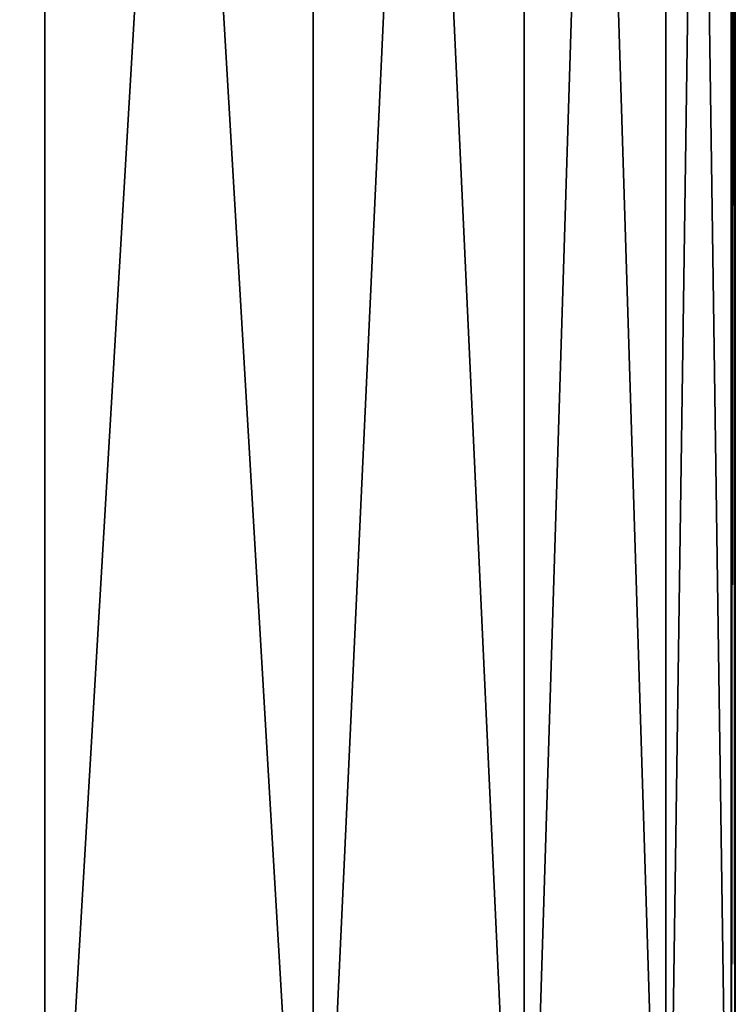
# Model space of a CAD drawing. Extents: x 0 to 200, y 18 to 95.
# Tile 371 of 491: x 183 to 190, y 27 to 37. Entities that reach past the tile are written whole.
import ezdxf

# ---------------------------------------------------------------- set-up
doc = ezdxf.new("R2010")
doc.units = 0

msp = doc.modelspace()

# ---------------------------------------------------------------- linework, layer by layer
for points in [[(182.969574, 67.22702, 33.419941), (182.969574, 22.227015, 33.419941), (179.881058, 22.227015, 31.886789)], [(179.881058, 67.22702, 31.886789), (182.969574, 67.22702, 33.419941), (179.881058, 22.227015, 31.886789)], [(179.881058, 67.22702, 60.113213), (179.881058, 22.227015, 60.113213), (182.969574, 22.227015, 58.580059)], [(182.969574, 67.22702, 58.580059), (179.881058, 67.22702, 60.113213), (182.969574, 22.227015, 58.580059)], [(185.626404, 67.22702, 35.617851), (185.626404, 22.227015, 35.617851), (182.969574, 22.227015, 33.419941)], [(182.969574, 67.22702, 33.419941), (185.626404, 67.22702, 35.617851), (182.969574, 22.227015, 33.419941)], [(182.969574, 67.22702, 58.580059), (182.969574, 22.227015, 58.580059), (185.626404, 22.227015, 56.382149)], [(185.626404, 67.22702, 56.382149), (182.969574, 67.22702, 58.580059), (185.626404, 22.227015, 56.382149)], [(187.711121, 67.22702, 38.36438), (187.711121, 22.227015, 38.36438), (185.626404, 22.227015, 35.617851)], [(185.626404, 67.22702, 35.617851), (187.711121, 67.22702, 38.36438), (185.626404, 22.227015, 35.617851)], [(185.626404, 67.22702, 56.382149), (185.626404, 22.227015, 56.382149), (187.711121, 22.227015, 53.63562)], [(187.711121, 67.22702, 53.63562), (185.626404, 67.22702, 56.382149), (187.711121, 22.227015, 53.63562)], [(189.113602, 67.22702, 41.514389), (189.113602, 22.227015, 41.514389), (187.711121, 22.227015, 38.36438)], [(187.711121, 67.22702, 38.36438), (189.113602, 67.22702, 41.514389), (187.711121, 22.227015, 38.36438)], [(187.711121, 67.22702, 53.63562), (187.711121, 22.227015, 53.63562), (189.113602, 22.227015, 50.485611)], [(189.113602, 67.22702, 50.485611), (187.711121, 67.22702, 53.63562), (189.113602, 22.227015, 50.485611)], [(189.759705, 67.22702, 44.901428), (189.759705, 22.227015, 44.901428), (189.113602, 22.227015, 41.514389)], [(189.113602, 67.22702, 41.514389), (189.759705, 67.22702, 44.901428), (189.113602, 22.227015, 41.514389)], [(189.113602, 67.22702, 50.485611), (189.113602, 22.227015, 50.485611), (189.759705, 22.227015, 47.098572)], [(189.759705, 67.22702, 47.098572), (189.113602, 67.22702, 50.485611), (189.759705, 22.227015, 47.098572)], [(189.799988, 67.22702, 46), (189.799988, 22.227015, 46), (189.759705, 22.227015, 44.901428)], [(189.759705, 67.22702, 44.901428), (189.799988, 67.22702, 46), (189.759705, 22.227015, 44.901428)], [(189.759705, 67.22702, 47.098572), (189.759705, 22.227015, 47.098572), (189.799988, 22.227015, 46)], [(189.799988, 67.22702, 46), (189.759705, 67.22702, 47.098572), (189.799988, 22.227015, 46)]]:
    msp.add_3dface(points)

doc.saveas('drawing.dxf')
